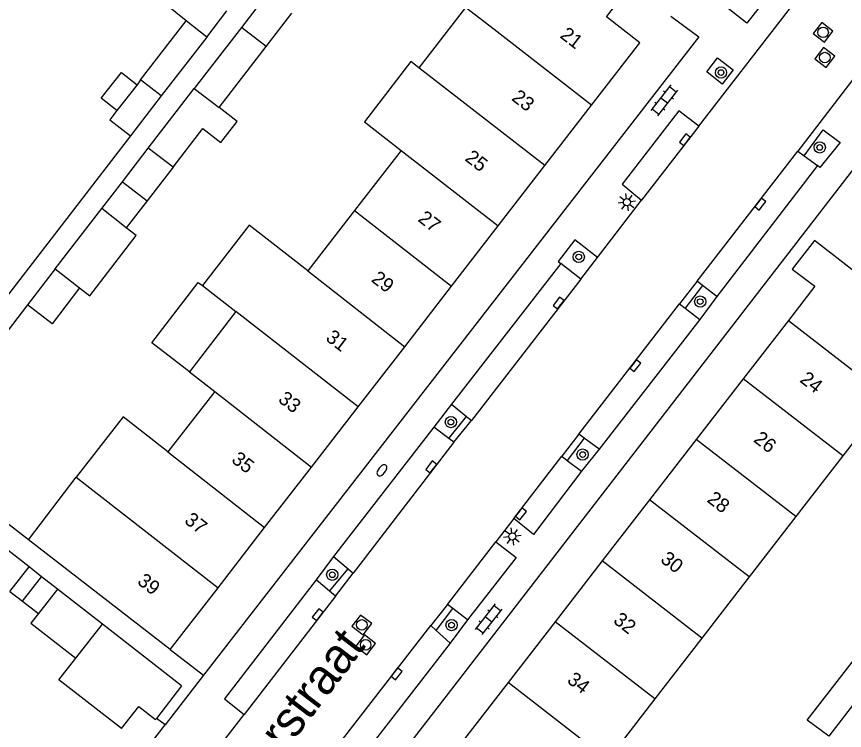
# Model space of a CAD drawing. Extents: x 128000 to 131008, y 398996 to 402500.
# Drawn here: x 128227.5 to 128286.1, y 400013 to 400063.5 of the extents above; entities that cross this region are included whole.
import ezdxf

# ---------------------------------------------------------------- set-up
doc = ezdxf.new("R2010")
doc.units = 0
for name, color, linetype in [('gg-afsc-erfafscheiding', 7, 'Continuous'), ('gg-afsc-muur', 7, 'Continuous'), ('gg-anno-huisnummerreeks BGT', 7, 'Continuous'), ('gg-anno-openbare ruimte label', 7, 'Continuous'), ('gg-bbg-bijgebouw', 7, 'Continuous'), ('gg-bbg-gedigitaliseerde bebouwing', 7, 'Continuous'), ('gg-bbg-gedigitaliseerde bijgebouw', 7, 'Continuous'), ('gg-bbg-hoofdgebouw', 7, 'Continuous'), ('gg-bbg-luifel en loopbrug', 7, 'Continuous'), ('gg-bbg-tussenscheiding', 7, 'Continuous'), ('gg-knt-verharding', 7, 'Continuous'), ('gg-knt-verharding nz', 7, 'Continuous'), ('gt-symb-boom', 7, 'Continuous'), ('gt-symb-brandkraan', 7, 'Continuous'), ('gt-symb-klinker verharding', 7, 'Continuous'), ('gt-symb-kolk', 7, 'Continuous'), ('gt-symb-lichtmast', 7, 'Continuous'), ('gt-symb-rioolschacht', 7, 'Continuous')]:
    doc.layers.add(name, color=color, linetype=linetype)

# ---------------------------------------------------------------- blocks, each defined once
blk = doc.blocks.new('gt0-BOOM')
at = {"layer": 'gt-symb-boom'}
for radius in [0.4, 0.2]:
    blk.add_circle((0, 0), radius, dxfattribs=at)
blk = doc.blocks.new('gt0-RS')
at = {"layer": 'gt-symb-rioolschacht'}
blk.add_lwpolyline([(-0.5, -0.5), (0.5, -0.5), (0.5, 0.5), (-0.5, 0.5)], close=True, dxfattribs=at)
blk.add_circle((0, 0), 0.375, dxfattribs=at)
blk = doc.blocks.new('gt0-KOLK')
at = {"layer": 'gt-symb-kolk'}
blk.add_lwpolyline([(0, 0), (0.375, 0), (0.375, 0.4), (-0.375, 0.4), (-0.375, 0), (0, 0)], dxfattribs=at)
blk = doc.blocks.new('gt0-LMAST')
at = {"layer": 'gt-symb-lichtmast'}
for p, q in [((-0.005, 0.246), (-0.005, 0.621)), ((-0.182, 0.173), (-0.447, 0.438)), ((0.172, 0.173), (0.437, 0.438)), ((-0.255, -0.004), (-0.63, -0.004)), ((-0.182, -0.181), (-0.447, -0.446)), ((-0.005, -0.254), (-0.005, -0.629)), ((0.437, -0.446), (0.172, -0.181)), ((0.245, -0.004), (0.62, -0.004))]:
    blk.add_line(p, q, dxfattribs=at)
blk.add_circle((-0.005, -0.004), 0.25, dxfattribs=at)
blk = doc.blocks.new('gt0-KL1')
at = {"layer": 'gt-symb-klinker verharding'}
for p, q in [((-1.15, 0.3), (1.15, 0.3)), ((-1, -0.3), (-1, 0.3)), ((-0.5, 0.3), (-0.5, 0.45)), ((0, -0.3), (0, 0.3)), ((0.5, 0.3), (0.5, 0.45)), ((1, -0.3), (1, 0.3)), ((-1.15, -0.3), (1.15, -0.3)), ((-0.5, -0.45), (-0.5, -0.3)), ((0.5, -0.45), (0.5, -0.3))]:
    blk.add_line(p, q, dxfattribs=at)
blk = doc.blocks.new('gt0-BR')
at = {"layer": 'gt-symb-brandkraan'}
for centre, radius, start, end in [((-0.244, 0), 0.206, 107.56694, 252.43307), ((0.599, -2.664), 3, 106.89205, 107.56694), ((0, -0.691), 0.938, 73.10799, 106.89205), ((-0.599, -2.664), 3, 72.43309, 73.10799), ((0.244, 0), 0.206, 287.56695, 72.43309), ((0.599, 2.664), 3, 252.43307, 253.10797), ((0, 0.691), 0.938, 253.10797, 286.89206), ((-0.599, 2.664), 3, 286.89206, 287.56695)]:
    blk.add_arc(centre, radius, start, end, dxfattribs=at)

msp = doc.modelspace()

# ---------------------------------------------------------------- linework, layer by layer
at = {"layer": 'gg-afsc-erfafscheiding'}
for p, q in [((128235.556, 400055.054), (128222.208, 400037.763)), ((128228.261, 400043.084), (128225.704, 400039.769)), ((128238.37, 400018.681), (128240.728, 400016.857))]:
    msp.add_line(p, q, dxfattribs=at)
msp.add_lwpolyline([(128228.331, 400026.444), (128220.25, 400032.698), (128221.764, 400034.661)], dxfattribs=at)
at = {"layer": 'gg-afsc-muur'}
for p, q in [((128238, 400013.343), (128237.399, 400013.808)), ((128231.986, 400005.58), (128238, 400013.343))]:
    msp.add_line(p, q, dxfattribs=at)
at = {"layer": 'gg-bbg-bijgebouw'}
msp.add_line((128239.175, 400016.101), (128237.399, 400013.808), dxfattribs=at)
msp.add_lwpolyline([(128234.915, 400013.085), (128236.134, 400014.645), (128237.326, 400013.714), (128237.399, 400013.808)], dxfattribs=at)
at = {"layer": 'gg-bbg-gedigitaliseerde bebouwing'}
for p, q in [((128259.277, 400064.135), (128255.985, 400059.87)), ((128254.724, 400054.018), (128251.418, 400049.748)), ((128251.418, 400049.748), (128248.119, 400045.486)), ((128240.642, 400044.444), (128243.015, 400042.607)), ((128243.015, 400042.607), (128239.72, 400038.338)), ((128239.72, 400038.338), (128241.514, 400036.953)), ((128241.514, 400036.953), (128238.202, 400032.675)), ((128228.331, 400026.444), (128231.696, 400030.887))]:
    msp.add_line(p, q, dxfattribs=at)
for points in [[(128255.985, 400059.87), (128255.419, 400060.308), (128252.114, 400056.038), (128254.724, 400054.018)], [(128248.119, 400045.486), (128243.948, 400048.715), (128240.642, 400044.444)], [(128238.202, 400032.675), (128235.038, 400035.153), (128231.696, 400030.887)]]:
    msp.add_lwpolyline(points, dxfattribs=at)
at = {"layer": 'gg-bbg-gedigitaliseerde bijgebouw'}
for p, q in [((128245.236, 400065.088), (128243.403, 400062.713)), ((128245.153, 400061.362), (128246.986, 400063.738)), ((128243.403, 400062.713), (128240.07, 400058.393)), ((128241.82, 400057.043), (128245.153, 400061.362)), ((128236.012, 400058.667), (128234.591, 400056.827)), ((128236.271, 400059.003), (128236.012, 400058.667)), ((128237.735, 400057.876), (128236.271, 400059.003)), ((128236.814, 400054.171), (128240.07, 400058.393)), ((128237.735, 400057.876), (128235.556, 400055.054)), ((128238.568, 400052.829), (128240.67, 400055.553)), ((128234.982, 400051.796), (128236.814, 400054.171)), ((128238.568, 400052.829), (128236.729, 400050.447)), ((128234.982, 400051.796), (128236.729, 400050.447)), ((128230.216, 400045.618), (128233.513, 400049.892)), ((128235.253, 400048.534), (128233.513, 400049.892)), ((128235.956, 400047.991), (128235.253, 400048.534)), ((128232.666, 400043.727), (128235.956, 400047.991)), ((128230.216, 400045.618), (128228.261, 400043.084)), ((128231.95, 400044.279), (128232.666, 400043.727)), ((128227.01, 400022.797), (128228.363, 400024.532)), ((128230.378, 400022.961), (128229.026, 400021.225)), ((128233.557, 400020.482), (128230.378, 400022.961)), ((128239.175, 400016.101), (128233.557, 400020.482))]:
    msp.add_line(p, q, dxfattribs=at)
for points in [[(128234.591, 400056.827), (128234.094, 400056.183), (128235.556, 400055.054)], [(128240.67, 400055.553), (128241.946, 400054.568), (128243.096, 400056.058), (128241.82, 400057.043)], [(128231.95, 400044.279), (128229.994, 400041.746), (128228.261, 400043.084)], [(128228.363, 400024.532), (128225.007, 400027.149), (128224.982, 400027.116)], [(128229.026, 400021.225), (128228.5, 400020.55), (128231.678, 400018.073)], [(128234.915, 400013.085), (128230.486, 400016.545), (128231.678, 400018.073)], [(128288.773, 400013.816), (128286.998, 400015.108), (128285.01, 400012.537)]]:
    msp.add_lwpolyline(points, dxfattribs=at)
at = {"layer": 'gg-bbg-hoofdgebouw'}
for p, q in [((128269.268, 400063.465), (128270.944, 400065.628)), ((128264.902, 400052.943), (128268.203, 400057.205)), ((128261.59, 400048.666), (128264.902, 400052.943)), ((128258.296, 400044.412), (128261.59, 400048.666)), ((128254.971, 400040.119), (128258.296, 400044.412)), ((128282.154, 400041.975), (128278.958, 400037.848)), ((128251.671, 400035.858), (128254.971, 400040.119)), ((128278.958, 400037.848), (128275.625, 400033.547)), ((128289.199, 400036.526), (128286.005, 400032.399)), ((128248.371, 400031.595), (128251.671, 400035.858)), ((128275.625, 400033.547), (128272.311, 400029.272)), ((128286.005, 400032.399), (128282.674, 400028.096)), ((128245.052, 400027.31), (128248.371, 400031.595)), ((128272.311, 400029.272), (128268.96, 400024.948)), ((128282.674, 400028.096), (128279.363, 400023.819)), ((128241.753, 400023.049), (128245.052, 400027.31)), ((128238.37, 400018.681), (128228.331, 400026.444)), ((128268.96, 400024.948), (128265.627, 400020.647)), ((128279.363, 400023.819), (128276.014, 400019.493)), ((128238.37, 400018.681), (128241.753, 400023.049)), ((128265.627, 400020.647), (128262.296, 400016.348)), ((128276.014, 400019.493), (128272.683, 400015.191)), ((128262.296, 400016.348), (128259.204, 400012.358)), ((128272.683, 400015.191), (128269.354, 400010.89))]:
    msp.add_line(p, q, dxfattribs=at)
for points in [[(128268.203, 400057.205), (128271.63, 400061.631), (128269.268, 400063.465)], [(128287.58, 400044.844), (128284.002, 400047.646), (128282.422, 400045.604), (128284.031, 400044.396), (128282.154, 400041.975)]]:
    msp.add_lwpolyline(points, dxfattribs=at)
at = {"layer": 'gg-bbg-luifel en loopbrug'}
for p, q in [((128240.949, 400062.04), (128242.376, 400063.888)), ((128236.271, 400059.003), (128239.505, 400063.193)), ((128240.949, 400062.04), (128239.505, 400063.193)), ((128240.949, 400062.04), (128237.735, 400057.876)), ((128233.513, 400049.892), (128234.982, 400051.796)), ((128236.729, 400050.447), (128235.253, 400048.534)), ((128237.055, 400040.395), (128240.353, 400044.667)), ((128240.353, 400044.667), (128240.642, 400044.444)), ((128239.72, 400038.338), (128237.055, 400040.395)), ((128229.257, 400023.835), (128228.363, 400024.532)), ((128227.906, 400022.099), (128229.257, 400023.835)), ((128230.378, 400022.961), (128229.257, 400023.835)), ((128227.01, 400022.797), (128227.906, 400022.099)), ((128227.906, 400022.099), (128229.026, 400021.225))]:
    msp.add_line(p, q, dxfattribs=at)
for points in [[(128239.505, 400063.193), (128238.035, 400064.367), (128239.444, 400066.192), (128240.856, 400065.102)], [(128234.591, 400056.827), (128233.471, 400057.703), (128234.904, 400059.534), (128236.012, 400058.667)], [(128285.01, 400012.537), (128283.488, 400013.68), (128286.832, 400018.004), (128288.338, 400016.841)]]:
    msp.add_lwpolyline(points, dxfattribs=at)
at = {"layer": 'gg-bbg-tussenscheiding'}
for p, q in [((128245.153, 400061.362), (128243.403, 400062.713)), ((128264.902, 400052.943), (128255.985, 400059.87)), ((128240.07, 400058.393), (128241.82, 400057.043)), ((128238.568, 400052.829), (128236.814, 400054.171)), ((128254.724, 400054.018), (128261.59, 400048.666)), ((128251.418, 400049.748), (128258.296, 400044.412)), ((128230.216, 400045.618), (128231.95, 400044.279)), ((128248.119, 400045.486), (128254.971, 400040.119)), ((128251.671, 400035.858), (128243.015, 400042.607)), ((128282.154, 400041.975), (128289.199, 400036.526)), ((128286.005, 400032.399), (128278.958, 400037.848)), ((128241.514, 400036.953), (128248.371, 400031.595)), ((128282.674, 400028.096), (128275.625, 400033.547)), ((128238.202, 400032.675), (128245.052, 400027.31)), ((128231.696, 400030.887), (128241.753, 400023.049)), ((128279.363, 400023.819), (128272.311, 400029.272)), ((128276.014, 400019.493), (128268.96, 400024.948)), ((128231.678, 400018.073), (128233.557, 400020.482)), ((128272.683, 400015.191), (128265.627, 400020.647)), ((128269.354, 400010.89), (128262.296, 400016.348))]:
    msp.add_line(p, q, dxfattribs=at)
msp.add_lwpolyline([(128268.203, 400057.205), (128261.313, 400062.575), (128259.277, 400064.135)], dxfattribs=at)
at = {"layer": 'gg-knt-verharding'}
for p, q in [((128275.817, 400055.727), (128283.566, 400065.747)), ((128288.772, 400061.713), (128282.81, 400053.961)), ((128282.81, 400053.961), (128283.266, 400053.626)), ((128283.266, 400053.626), (128284.204, 400052.937)), ((128284.204, 400052.937), (128277.091, 400043.66)), ((128268.635, 400046.443), (128271.755, 400050.486)), ((128267.448, 400044.905), (128268.635, 400046.443)), ((128266.022, 400046.016), (128258.282, 400036.053)), ((128267.448, 400044.905), (128266.022, 400046.016)), ((128275.695, 400044.761), (128274.447, 400043.147)), ((128276.075, 400044.461), (128274.843, 400042.843)), ((128276.075, 400044.461), (128275.695, 400044.761)), ((128277.091, 400043.66), (128276.075, 400044.461)), ((128277.091, 400043.66), (128275.873, 400042.054)), ((128274.447, 400043.147), (128274.843, 400042.843)), ((128274.843, 400042.843), (128275.873, 400042.054)), ((128275.873, 400042.054), (128268.736, 400032.857)), ((128258.282, 400036.053), (128257.029, 400034.411)), ((128258.282, 400036.053), (128259.346, 400035.179)), ((128258.108, 400033.626), (128259.346, 400035.179)), ((128259.346, 400035.179), (128259.696, 400034.892)), ((128258.463, 400033.368), (128259.696, 400034.892)), ((128257.029, 400034.411), (128249.932, 400025.257)), ((128258.108, 400033.626), (128257.029, 400034.411)), ((128267.301, 400033.925), (128266.1, 400032.359)), ((128267.675, 400033.647), (128267.301, 400033.925)), ((128258.463, 400033.368), (128258.108, 400033.626)), ((128267.675, 400033.647), (128266.49, 400032.065)), ((128268.736, 400032.857), (128267.675, 400033.647)), ((128268.736, 400032.857), (128267.499, 400031.302)), ((128266.1, 400032.359), (128266.49, 400032.065)), ((128266.49, 400032.065), (128267.499, 400031.302)), ((128262.694, 400027.955), (128261.434, 400026.313)), ((128249.932, 400025.257), (128248.692, 400023.619)), ((128249.932, 400025.257), (128250.963, 400024.401)), ((128249.649, 400022.821), (128250.963, 400024.401)), ((128250.077, 400022.465), (128251.331, 400024.095)), ((128250.963, 400024.401), (128251.331, 400024.095)), ((128249.649, 400022.821), (128248.692, 400023.619)), ((128250.077, 400022.465), (128249.649, 400022.821)), ((128258.013, 400021.875), (128256.818, 400020.374)), ((128257.199, 400020.027), (128258.377, 400021.593)), ((128258.377, 400021.593), (128258.013, 400021.875)), ((128259.429, 400020.777), (128258.377, 400021.593)), ((128259.429, 400020.777), (128258.187, 400019.126)), ((128256.818, 400020.374), (128257.199, 400020.027)), ((128257.199, 400020.027), (128258.187, 400019.126)), ((128258.187, 400019.126), (128250.443, 400009.163)), ((128240.728, 400016.857), (128238, 400013.343)), ((128237.162, 400005.779), (128243.593, 400014.089))]:
    msp.add_line(p, q, dxfattribs=at)
for points in [[(128282.171, 400066.84), (128279.216, 400063.023), (128277.555, 400064.308), (128280.507, 400068.122)], [(128273.826, 400063.511), (128275.816, 400062.049), (128240.728, 400016.857)], [(128276.379, 400059.566), (128277.129, 400060.572), (128278.229, 400059.726), (128277.471, 400058.704), (128276.379, 400059.566)], [(128275.817, 400055.727), (128274.389, 400056.808), (128270.368, 400051.632), (128271.755, 400050.486)], [(128283.266, 400053.626), (128284.617, 400055.466), (128285.807, 400054.569), (128284.381, 400052.795), (128284.204, 400052.937)], [(128289.172, 400051.346), (128287.005, 400053.01), (128250.365, 400005.609)], [(128268.635, 400046.443), (128267.028, 400047.683), (128265.848, 400046.15), (128266.022, 400046.016)], [(128267.499, 400031.302), (128264.088, 400026.828), (128262.694, 400027.955)], [(128261.434, 400026.313), (128262.869, 400025.205), (128259.429, 400020.777)], [(128248.692, 400023.619), (128242.209, 400015.185), (128243.593, 400014.089)]]:
    msp.add_lwpolyline(points, dxfattribs=at)
at = {"layer": 'gg-knt-verharding nz'}
for p, q in [((128275.817, 400055.727), (128271.755, 400050.486)), ((128275.695, 400044.761), (128282.81, 400053.961)), ((128267.448, 400044.905), (128259.696, 400034.892)), ((128267.301, 400033.925), (128274.447, 400043.147)), ((128258.463, 400033.368), (128251.331, 400024.095)), ((128262.694, 400027.955), (128266.1, 400032.359)), ((128258.013, 400021.875), (128261.434, 400026.313)), ((128250.077, 400022.465), (128243.593, 400014.089)), ((128249.002, 400010.32), (128256.818, 400020.374))]:
    msp.add_line(p, q, dxfattribs=at)

# ---------------------------------------------------------------- block references
at = {"layer": 'gt-symb-boom'}
msp.add_blockref('gt0-BOOM', (128277.378, 400059.526), dxfattribs=at)
for p, rotation in [((128284.37, 400054.222), 52.352196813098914), ((128267.303, 400046.471), 52.352196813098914), ((128275.904, 400043.307), 52.352196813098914), ((128258.245, 400034.78), 52.352196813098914), ((128267.576, 400032.479), 52.35108357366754), ((128249.843, 400023.972), 52.35108357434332), ((128258.291, 400020.409), 52.35108357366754)]:
    msp.add_blockref('gt0-BOOM', p, dxfattribs=dict(at, rotation=rotation))
at = {"layer": 'gt-symb-brandkraan', "rotation": 52.35108357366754}
msp.add_blockref('gt0-BR', (128253.358, 400031.364), dxfattribs=at)
at = {"layer": 'gt-symb-klinker verharding'}
for p, rotation in [((128273.352, 400057.555), -128.01566048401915), ((128260.919, 400020.826), -128.0156604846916)]:
    msp.add_blockref('gt0-KL1', p, dxfattribs=dict(at, rotation=rotation))
at = {"layer": 'gt-symb-kolk'}
for p, rotation in [((128274.974, 400054.655), 52.352196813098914), ((128280.001, 400050.334), -127.6478031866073), ((128266.036, 400043.094), 52.352196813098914), ((128271.149, 400038.892), -127.64780318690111), ((128257.017, 400031.487), 52.35108357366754), ((128263.048, 400028.408), -127.6489164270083), ((128248.97, 400021.029), 52.35108357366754), ((128254.237, 400017.08), -127.6489164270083)]:
    msp.add_blockref('gt0-KOLK', p, dxfattribs=dict(at, rotation=rotation))
at = {"layer": 'gt-symb-lichtmast', "rotation": 52.35108357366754}
for p in [(128270.711, 400050.354), (128262.591, 400026.689)]:
    msp.add_blockref('gt0-LMAST', p, dxfattribs=at)
at = {"layer": 'gt-symb-rioolschacht'}
for p, rotation in [((128284.608, 400062.371), 52.352196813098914), ((128284.73, 400060.586), 52.352196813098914), ((128251.938, 400020.422), 52.35108357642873), ((128252.211, 400019.014), 52.35108357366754)]:
    msp.add_blockref('gt0-RS', p, dxfattribs=dict(at, rotation=rotation))

# ---------------------------------------------------------------- texts
at = {"layer": 'gg-anno-huisnummerreeks BGT'}
for s, rotation, p in [('21', 322.3, (128265.909, 400062.046)), ('23', 322.3, (128262.481, 400057.618)), ('25', 322.3, (128259.174, 400053.348)), ('27', 322.3, (128255.846, 400049.051)), ('29', 322.3, (128252.54, 400044.781)), ('31', 322.3, (128249.314, 400040.617)), ('24', 322.3, (128282.896, 400037.669)), ('33', 322.3, (128245.948, 400036.27)), ('26', 322.2, (128279.62, 400033.442)), ('35', 322.3, (128242.639, 400031.996)), ('28', 322.2, (128276.322, 400029.186)), ('37', 322.3, (128239.306, 400027.692)), ('30', 322.2, (128273.024, 400024.931)), ('39', 322.3, (128235.967, 400023.38)), ('32', 322.2, (128269.683, 400020.621)), ('34', 322.2, (128266.407, 400016.391))]:
    msp.add_text(s, height=1, rotation=rotation, dxfattribs=at).set_placement(p)
at = {"layer": 'gg-anno-openbare ruimte label'}
msp.add_text('Lemmerstraat', height=2.5, rotation=52.6, dxfattribs=at).set_placement((128239.72, 400002.533))

doc.saveas('drawing.dxf')
